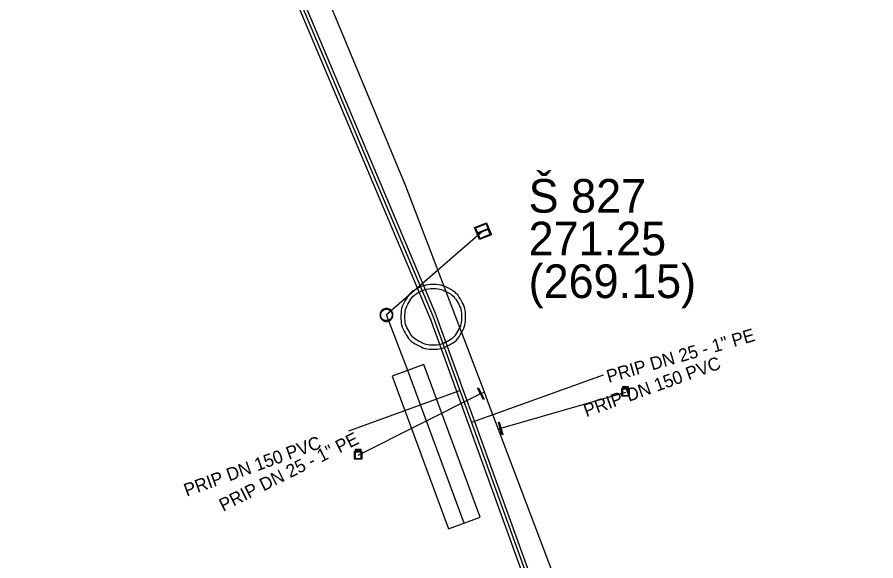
# Model space of a CAD drawing. Extents: x -592202 to -587539, y -1167222 to -1162672.
# Drawn here: x -590740.78 to -590707.58, y -1164271 to -1164249.99 of the extents above; entities that cross this region are included whole.
import ezdxf

# ---------------------------------------------------------------- set-up
doc = ezdxf.new("R2010")
doc.units = 0
for name, color, linetype in [('K Kanalizační vpusť', 7, 'Continuous'), ('K Označení šachty', 7, 'Continuous'), ('K Podzemní objekt - půdorys', 7, 'Continuous'), ('K Popis přípojky', 7, 'Continuous'), ('K Přípojka', 7, 'Continuous'), ('K Stoka', 7, 'Continuous'), ('K Stoka - okraje', 7, 'Continuous'), ('K Šachta', 7, 'Continuous'), ('VP Popis přípojky', 7, 'Continuous'), ('VP Přípojka', 7, 'Continuous'), ('VP Řad', 7, 'Continuous'), ('VP Šachta', 7, 'Continuous'), ('VP Šoupě', 7, 'Continuous')]:
    doc.layers.add(name, color=color, linetype=linetype)

msp = doc.modelspace()

# ---------------------------------------------------------------- linework, layer by layer
at = {"layer": 'K Kanalizační vpusť'}
for points in [[(-590723.096, -1164258.123), (-590722.633, -1164257.934), (-590722.444, -1164258.397), (-590722.907, -1164258.586), (-590723.096, -1164258.123)], [(-590722.573, -1164258.163), (-590722.65, -1164257.975), (-590723.055, -1164258.14), (-590722.978, -1164258.328), (-590722.573, -1164258.163)], [(-590722.967, -1164258.357), (-590722.89, -1164258.545), (-590722.485, -1164258.38), (-590722.562, -1164258.192), (-590722.967, -1164258.357)]]:
    msp.add_lwpolyline(points, dxfattribs=at)
at = {"layer": 'K Podzemní objekt - půdorys'}
msp.add_lwpolyline([(-590726.28, -1164263.865), (-590724.1, -1164269.765), (-590722.88, -1164269.315), (-590725.06, -1164263.415)], close=True, dxfattribs=at)
at = {"layer": 'K Přípojka'}
for p, q in [((-590722.77, -1164258.26), (-590726.5, -1164261.5)), ((-590718.12, -1164263.82), (-590723.213, -1164265.66)), ((-590727.95, -1164265.97), (-590723.66, -1164264.42))]:
    msp.add_line(p, q, dxfattribs=at)
msp.add_lwpolyline([(-590723.49, -1164269.54), (-590725.67, -1164263.64), (-590726.5, -1164261.5)], dxfattribs=at)
at = {"layer": 'K Stoka'}
for points in [[(-590740.66, -1164223.75), (-590740.232, -1164224.764), (-590739.431, -1164226.66), (-590735.191, -1164236.701), (-590731.369, -1164245.754), (-590724.69, -1164261.57)], [(-590724.69, -1164261.57), (-590723.66, -1164264.42), (-590723.213, -1164265.66), (-590717.159, -1164282.417), (-590716.564, -1164284.064), (-590709.742, -1164302.947), (-590709.059, -1164304.838), (-590707.7, -1164308.6)]]:
    msp.add_lwpolyline(points, dxfattribs=at)
at = {"layer": 'K Stoka - okraje'}
for points in [[(-590724.805, -1164261.619), (-590731.484, -1164245.803), (-590735.306, -1164236.75), (-590740.347, -1164224.813), (-590740.775, -1164223.799)], [(-590740.545, -1164223.701), (-590740.117, -1164224.715), (-590739.316, -1164226.611), (-590735.076, -1164236.652), (-590731.254, -1164245.705), (-590724.575, -1164261.521)], [(-590707.818, -1164308.642), (-590709.177, -1164304.88), (-590709.86, -1164302.989), (-590716.682, -1164284.106), (-590717.277, -1164282.459), (-590723.331, -1164265.702), (-590723.778, -1164264.462), (-590724.808, -1164261.612)], [(-590724.572, -1164261.528), (-590723.542, -1164264.378), (-590723.095, -1164265.618), (-590717.041, -1164282.375), (-590709.624, -1164302.905), (-590708.941, -1164304.796), (-590707.582, -1164308.558)]]:
    msp.add_lwpolyline(points, dxfattribs=at)
at = {"layer": 'K Šachta'}
for points in [[(-590724.691, -1164260.32), (-590724.376, -1164260.32), (-590724.077, -1164260.481), (-590723.778, -1164260.642), (-590723.609, -1164260.943), (-590723.44, -1164261.244), (-590723.44, -1164261.571), (-590723.44, -1164261.896), (-590723.605, -1164262.193), (-590723.77, -1164262.49), (-590724.067, -1164262.655), (-590724.365, -1164262.82), (-590724.691, -1164262.82), (-590725.015, -1164262.82), (-590725.313, -1164262.655), (-590725.61, -1164262.49), (-590725.775, -1164262.193), (-590725.94, -1164261.896), (-590725.94, -1164261.571), (-590725.94, -1164261.244), (-590725.772, -1164260.943), (-590725.604, -1164260.642), (-590725.306, -1164260.481), (-590725.007, -1164260.32), (-590724.691, -1164260.32)], [(-590724.69, -1164260.476), (-590724.967, -1164260.476), (-590725.229, -1164260.617), (-590725.491, -1164260.758), (-590725.637, -1164261.021), (-590725.784, -1164261.283), (-590725.784, -1164261.57), (-590725.784, -1164261.854), (-590725.639, -1164262.114), (-590725.494, -1164262.374), (-590725.234, -1164262.519), (-590724.973, -1164262.664), (-590724.69, -1164262.664), (-590724.407, -1164262.664), (-590724.146, -1164262.519), (-590723.886, -1164262.374), (-590723.741, -1164262.114), (-590723.596, -1164261.854), (-590723.596, -1164261.57), (-590723.596, -1164261.283), (-590723.745, -1164261.021), (-590723.893, -1164260.758), (-590724.154, -1164260.617), (-590724.415, -1164260.476), (-590724.69, -1164260.476)], [(-590726.5, -1164261.25), (-590726.437, -1164261.25), (-590726.377, -1164261.282), (-590726.318, -1164261.314), (-590726.284, -1164261.375), (-590726.25, -1164261.435), (-590726.25, -1164261.5), (-590726.25, -1164261.565), (-590726.283, -1164261.625), (-590726.316, -1164261.684), (-590726.375, -1164261.717), (-590726.435, -1164261.75), (-590726.5, -1164261.75), (-590726.565, -1164261.75), (-590726.625, -1164261.717), (-590726.684, -1164261.684), (-590726.717, -1164261.625), (-590726.75, -1164261.565), (-590726.75, -1164261.5), (-590726.75, -1164261.435), (-590726.716, -1164261.375), (-590726.683, -1164261.314), (-590726.623, -1164261.282), (-590726.563, -1164261.25), (-590726.5, -1164261.25)], [(-590726.5, -1164261.281), (-590726.555, -1164261.281), (-590726.608, -1164261.309), (-590726.66, -1164261.338), (-590726.689, -1164261.39), (-590726.719, -1164261.443), (-590726.719, -1164261.5), (-590726.719, -1164261.557), (-590726.69, -1164261.609), (-590726.661, -1164261.661), (-590726.609, -1164261.69), (-590726.557, -1164261.719), (-590726.5, -1164261.719), (-590726.443, -1164261.719), (-590726.391, -1164261.69), (-590726.339, -1164261.661), (-590726.31, -1164261.609), (-590726.281, -1164261.557), (-590726.281, -1164261.5), (-590726.281, -1164261.443), (-590726.311, -1164261.39), (-590726.341, -1164261.338), (-590726.393, -1164261.309), (-590726.445, -1164261.281), (-590726.5, -1164261.281)]]:
    msp.add_open_spline(points, degree=3, dxfattribs=at)
at = {"layer": 'VP Přípojka'}
for points in [[(-590727.59, -1164266.92), (-590722.85, -1164264.54), (-590722.715, -1164264.481)], [(-590717.26, -1164264.49), (-590722.09, -1164265.88), (-590722.169, -1164265.92)]]:
    msp.add_lwpolyline(points, dxfattribs=at)
at = {"layer": 'VP Řad'}
msp.add_lwpolyline([(-590719.68, -1164272.49), (-590722.169, -1164265.92), (-590722.54, -1164264.94), (-590722.715, -1164264.481), (-590725.75, -1164256.52), (-590728.58, -1164249.71), (-590730.129, -1164246.111), (-590732.41, -1164240.81), (-590734.041, -1164237.234), (-590736.84, -1164231.1), (-590738.363, -1164227.227), (-590738.983, -1164225.651), (-590739.79, -1164223.6), (-590739.95, -1164223.19)], dxfattribs=at)
at = {"layer": 'VP Šachta'}
for points in [[(-590717.119, -1164264.345), (-590717.119, -1164264.636), (-590717.401, -1164264.636), (-590717.401, -1164264.345), (-590717.119, -1164264.345)], [(-590717.377, -1164264.37), (-590717.377, -1164264.611), (-590717.143, -1164264.611), (-590717.143, -1164264.37), (-590717.377, -1164264.37)], [(-590717.363, -1164264.333), (-590717.363, -1164264.261), (-590717.336, -1164264.261)], [(-590717.335, -1164264.303), (-590717.354, -1164264.303), (-590717.354, -1164264.333), (-590717.363, -1164264.333)], [(-590717.335, -1164264.27), (-590717.354, -1164264.27), (-590717.354, -1164264.295)], [(-590717.354, -1164264.295), (-590717.335, -1164264.295)], [(-590717.299, -1164264.333), (-590717.299, -1164264.261), (-590717.267, -1164264.261)], [(-590717.278, -1164264.301), (-590717.289, -1164264.301), (-590717.289, -1164264.333), (-590717.299, -1164264.333)], [(-590717.267, -1164264.269), (-590717.289, -1164264.269), (-590717.289, -1164264.293)], [(-590717.289, -1164264.293), (-590717.269, -1164264.293)], [(-590717.248, -1164264.313), (-590717.236, -1164264.333), (-590717.248, -1164264.333), (-590717.257, -1164264.318)], [(-590717.226, -1164264.333), (-590717.226, -1164264.261), (-590717.217, -1164264.261), (-590717.217, -1164264.333), (-590717.226, -1164264.333)], [(-590717.202, -1164264.333), (-590717.202, -1164264.261), (-590717.176, -1164264.261)], [(-590717.175, -1164264.304), (-590717.193, -1164264.304), (-590717.193, -1164264.333), (-590717.202, -1164264.333)], [(-590717.175, -1164264.27), (-590717.193, -1164264.27), (-590717.193, -1164264.295)], [(-590717.193, -1164264.295), (-590717.175, -1164264.295)], [(-590727.693, -1164266.763), (-590727.693, -1164266.691), (-590727.666, -1164266.691)], [(-590727.665, -1164266.7), (-590727.684, -1164266.7), (-590727.684, -1164266.725)], [(-590727.629, -1164266.763), (-590727.629, -1164266.691), (-590727.597, -1164266.691)], [(-590727.597, -1164266.699), (-590727.619, -1164266.699), (-590727.619, -1164266.723)], [(-590727.619, -1164266.723), (-590727.599, -1164266.723)], [(-590727.556, -1164266.763), (-590727.556, -1164266.691), (-590727.547, -1164266.691), (-590727.547, -1164266.763), (-590727.556, -1164266.763)], [(-590727.532, -1164266.763), (-590727.532, -1164266.691), (-590727.506, -1164266.691)], [(-590727.505, -1164266.7), (-590727.523, -1164266.7), (-590727.523, -1164266.725)], [(-590727.449, -1164266.775), (-590727.449, -1164267.066), (-590727.731, -1164267.066), (-590727.731, -1164266.775), (-590727.449, -1164266.775)], [(-590727.707, -1164266.8), (-590727.707, -1164267.041), (-590727.473, -1164267.041), (-590727.473, -1164266.8), (-590727.707, -1164266.8)], [(-590727.665, -1164266.733), (-590727.684, -1164266.733), (-590727.684, -1164266.763), (-590727.693, -1164266.763)], [(-590727.684, -1164266.725), (-590727.665, -1164266.725)], [(-590727.608, -1164266.731), (-590727.619, -1164266.731), (-590727.619, -1164266.763), (-590727.629, -1164266.763)], [(-590727.578, -1164266.743), (-590727.566, -1164266.763), (-590727.578, -1164266.763), (-590727.587, -1164266.748)], [(-590727.505, -1164266.734), (-590727.523, -1164266.734), (-590727.523, -1164266.763), (-590727.532, -1164266.763)], [(-590727.523, -1164266.725), (-590727.505, -1164266.725)]]:
    msp.add_lwpolyline(points, dxfattribs=at)
for points in [[(-590717.336, -1164264.261), (-590717.329, -1164264.261), (-590717.325, -1164264.262), (-590717.32, -1164264.263), (-590717.316, -1164264.265), (-590717.312, -1164264.268), (-590717.31, -1164264.272), (-590717.308, -1164264.276), (-590717.308, -1164264.282), (-590717.308, -1164264.291), (-590717.314, -1164264.297), (-590717.32, -1164264.303), (-590717.335, -1164264.303)], [(-590717.335, -1164264.295), (-590717.326, -1164264.295), (-590717.322, -1164264.292), (-590717.318, -1164264.288), (-590717.318, -1164264.282), (-590717.318, -1164264.278), (-590717.32, -1164264.274), (-590717.323, -1164264.271), (-590717.326, -1164264.27), (-590717.329, -1164264.27), (-590717.335, -1164264.27)], [(-590717.257, -1164264.318), (-590717.261, -1164264.311), (-590717.264, -1164264.308), (-590717.267, -1164264.304), (-590717.269, -1164264.303), (-590717.271, -1164264.302), (-590717.273, -1164264.301), (-590717.275, -1164264.301), (-590717.278, -1164264.301)], [(-590717.269, -1164264.293), (-590717.262, -1164264.293), (-590717.259, -1164264.291), (-590717.255, -1164264.29), (-590717.253, -1164264.287), (-590717.251, -1164264.284), (-590717.251, -1164264.281), (-590717.251, -1164264.276), (-590717.255, -1164264.272), (-590717.259, -1164264.269), (-590717.267, -1164264.269)], [(-590717.267, -1164264.261), (-590717.258, -1164264.261), (-590717.253, -1164264.263), (-590717.248, -1164264.265), (-590717.245, -1164264.27), (-590717.242, -1164264.275), (-590717.242, -1164264.281), (-590717.242, -1164264.288), (-590717.247, -1164264.293), (-590717.251, -1164264.299), (-590717.262, -1164264.3), (-590717.258, -1164264.302), (-590717.256, -1164264.304), (-590717.252, -1164264.307), (-590717.248, -1164264.313)], [(-590717.176, -1164264.261), (-590717.168, -1164264.261), (-590717.165, -1164264.262), (-590717.159, -1164264.263), (-590717.156, -1164264.265), (-590717.152, -1164264.268), (-590717.15, -1164264.272), (-590717.148, -1164264.277), (-590717.148, -1164264.282), (-590717.148, -1164264.291), (-590717.154, -1164264.297), (-590717.159, -1164264.304), (-590717.175, -1164264.304)], [(-590717.175, -1164264.295), (-590717.165, -1164264.295), (-590717.161, -1164264.292), (-590717.158, -1164264.289), (-590717.158, -1164264.282), (-590717.158, -1164264.278), (-590717.16, -1164264.275), (-590717.162, -1164264.271), (-590717.166, -1164264.271), (-590717.168, -1164264.27), (-590717.175, -1164264.27)], [(-590727.666, -1164266.691), (-590727.659, -1164266.691), (-590727.655, -1164266.692), (-590727.65, -1164266.693), (-590727.646, -1164266.695), (-590727.642, -1164266.698), (-590727.64, -1164266.702), (-590727.638, -1164266.706), (-590727.638, -1164266.712), (-590727.638, -1164266.721), (-590727.644, -1164266.727), (-590727.65, -1164266.733), (-590727.665, -1164266.733)], [(-590727.665, -1164266.725), (-590727.656, -1164266.725), (-590727.652, -1164266.722), (-590727.648, -1164266.718), (-590727.648, -1164266.712), (-590727.648, -1164266.708), (-590727.65, -1164266.704), (-590727.652, -1164266.701), (-590727.656, -1164266.7), (-590727.659, -1164266.7), (-590727.665, -1164266.7)], [(-590727.599, -1164266.723), (-590727.592, -1164266.723), (-590727.589, -1164266.721), (-590727.585, -1164266.72), (-590727.583, -1164266.717), (-590727.581, -1164266.714), (-590727.581, -1164266.711), (-590727.581, -1164266.706), (-590727.585, -1164266.702), (-590727.589, -1164266.699), (-590727.597, -1164266.699)], [(-590727.597, -1164266.691), (-590727.588, -1164266.691), (-590727.583, -1164266.693), (-590727.578, -1164266.695), (-590727.575, -1164266.7), (-590727.572, -1164266.705), (-590727.572, -1164266.711), (-590727.572, -1164266.718), (-590727.577, -1164266.723), (-590727.581, -1164266.729), (-590727.592, -1164266.73), (-590727.588, -1164266.732), (-590727.586, -1164266.734), (-590727.582, -1164266.737), (-590727.578, -1164266.743)], [(-590727.506, -1164266.691), (-590727.498, -1164266.691), (-590727.495, -1164266.692), (-590727.489, -1164266.693), (-590727.486, -1164266.695), (-590727.482, -1164266.698), (-590727.48, -1164266.702), (-590727.478, -1164266.707), (-590727.478, -1164266.712), (-590727.478, -1164266.721), (-590727.484, -1164266.727), (-590727.489, -1164266.734), (-590727.505, -1164266.734)], [(-590727.505, -1164266.725), (-590727.495, -1164266.725), (-590727.491, -1164266.722), (-590727.488, -1164266.719), (-590727.488, -1164266.712), (-590727.488, -1164266.708), (-590727.49, -1164266.705), (-590727.492, -1164266.701), (-590727.496, -1164266.701), (-590727.498, -1164266.7), (-590727.505, -1164266.7)], [(-590727.587, -1164266.748), (-590727.591, -1164266.741), (-590727.594, -1164266.738), (-590727.597, -1164266.734), (-590727.599, -1164266.733), (-590727.601, -1164266.732), (-590727.603, -1164266.731), (-590727.605, -1164266.731), (-590727.608, -1164266.731)]]:
    msp.add_open_spline(points, degree=3, dxfattribs=at)
at = {"layer": 'VP Šoupě'}
for points in [[(-590722.948, -1164264.31), (-590722.724, -1164264.756), (-590722.752, -1164264.77), (-590722.976, -1164264.324), (-590722.948, -1164264.31)], [(-590722.036, -1164266.125), (-590722.174, -1164265.644), (-590722.144, -1164265.635), (-590722.006, -1164266.116), (-590722.036, -1164266.125)]]:
    msp.add_lwpolyline(points, dxfattribs=at)

# ---------------------------------------------------------------- texts
at = {"layer": 'K Označení šachty'}
for s, p in [('Š 827', (-590721.005, -1164257.546)), ('271.25', (-590721.005, -1164259.196)), ('(269.15)', (-590721.005, -1164260.846))]:
    msp.add_text(s, height=1.3, dxfattribs=at).set_placement(p)
at = {"layer": 'K Popis přípojky'}
for rotation, p in [(19.8638, (-590718.772, -1164265.452)), (19.8651, (-590734.222, -1164268.526))]:
    msp.add_text('PRIP DN 150 PVC', height=0.5, rotation=rotation, dxfattribs=at).set_placement(p)
at = {"layer": 'VP Popis přípojky'}
for rotation, p in [(16.055, (-590717.908, -1164264.128)), (26.6617, (-590732.813, -1164269.107))]:
    msp.add_text('PRIP DN 25 - 1" PE', height=0.5, rotation=rotation, dxfattribs=at).set_placement(p)

doc.saveas('drawing.dxf')
